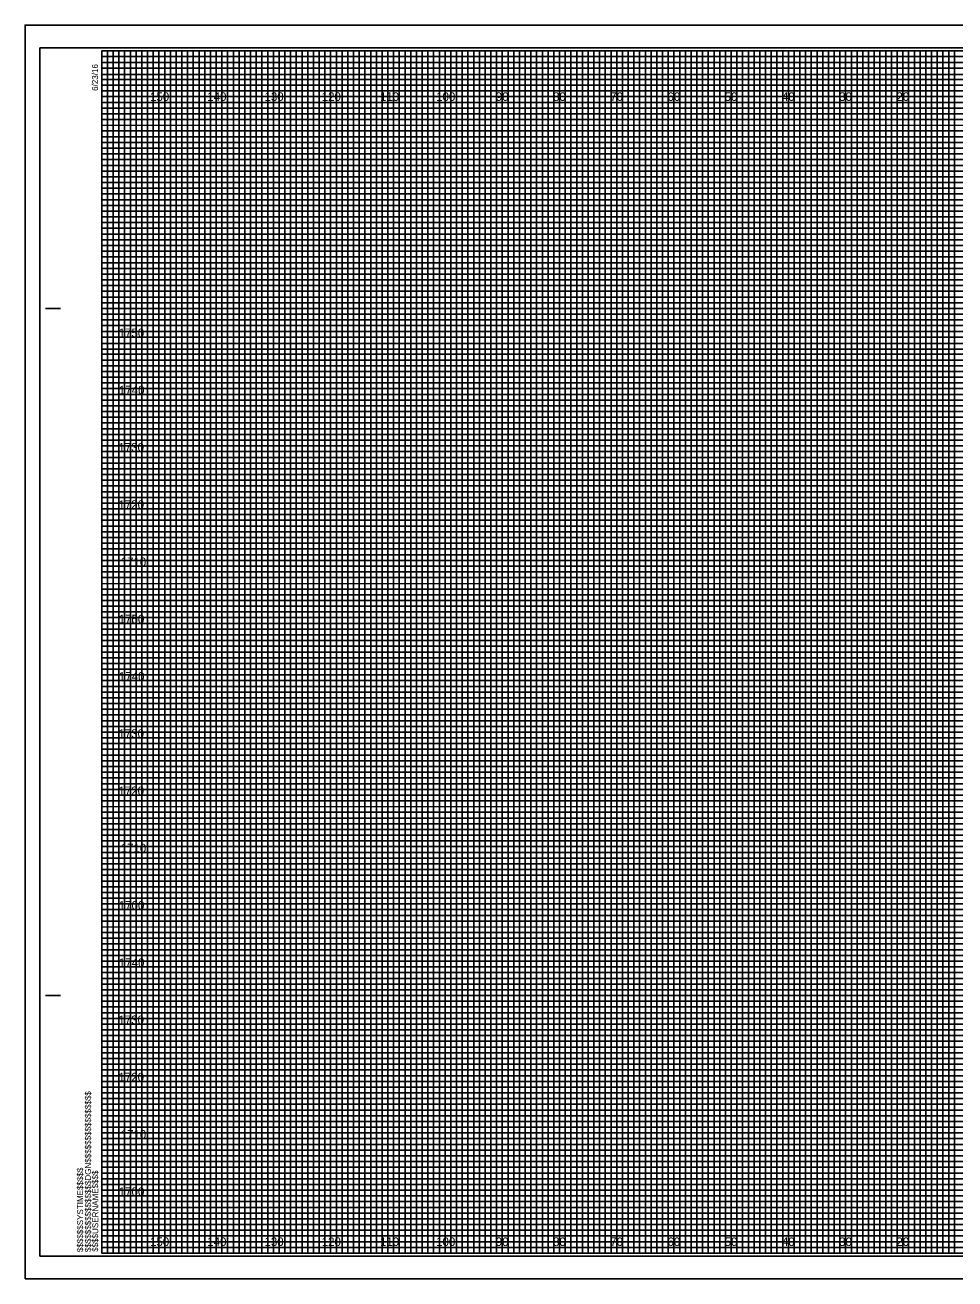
# Model space of a CAD drawing. Extents: x -15 to 323, y -5 to 6170.
# Drawn here: x -13.4 to 149.1, y 655.5 to 874.5 of the extents above; entities that cross this region are included whole.
import ezdxf

# ---------------------------------------------------------------- set-up
doc = ezdxf.new("R2010")
doc.units = 0
for name, color, linetype in [('Prop XS DDE', 7, 'Continuous'), ('Prop XS DDE Slope Text', 7, 'Continuous'), ('Prop XS DDE Text', 7, 'Continuous'), ('Prop XS Earthwork Shape', 7, 'Continuous'), ('Prop XS Noise Wall', 7, 'Continuous'), ('Prop XS Retaining Wall', 7, 'Continuous'), ('Prop XS Station Labels', 7, 'Continuous'), ('Scratch_Level_3', 7, 'Continuous'), ('Scratch_Level_7', 7, 'Continuous'), ('Scratch_Level_8', 7, 'Continuous'), ('Sheet Cross Section Grid Minor 1 CELL', 7, 'Continuous')]:
    doc.layers.add(name, color=color, linetype=linetype)

msp = doc.modelspace()

# ---------------------------------------------------------------- linework, layer by layer
at = {"layer": 'Prop XS DDE'}
msp.add_lwpolyline([(-13.4, 655.5), (323.3, 655.5), (323.3, 874.5), (-13.4, 874.5)], close=True, dxfattribs=at)
at = {"layer": 'Prop XS DDE Slope Text'}
msp.add_lwpolyline([(-10.8, 659.5), (322.4, 659.5), (322.4, 870.5), (-10.8, 870.5)], close=True, dxfattribs=at)
at = {"layer": 'Prop XS DDE Text'}
for p, q in [((10, 660), (10, 870)), ((20, 660), (20, 870)), ((30, 660), (30, 870)), ((40, 660), (40, 870)), ((50, 660), (50, 870)), ((60, 660), (60, 870)), ((70, 660), (70, 870)), ((80, 660), (80, 870)), ((90, 660), (90, 870)), ((100, 660), (100, 870)), ((110, 660), (110, 870)), ((120, 660), (120, 870)), ((130, 660), (130, 870)), ((140, 660), (140, 870)), ((0, 860), (320, 860)), ((0, 850), (320, 850)), ((0, 840), (320, 840)), ((0, 830), (320, 830)), ((0, 820), (320, 820)), ((0, 810), (320, 810)), ((0, 800), (320, 800)), ((0, 790), (320, 790)), ((0, 780), (320, 780)), ((0, 770), (320, 770)), ((0, 760), (320, 760)), ((0, 750), (320, 750)), ((0, 740), (320, 740)), ((0, 730), (320, 730)), ((0, 720), (320, 720)), ((0, 710), (320, 710)), ((0, 700), (320, 700)), ((0, 690), (320, 690)), ((0, 680), (320, 680)), ((0, 670), (320, 670))]:
    msp.add_line(p, q, dxfattribs=at)
at = {"layer": 'Prop XS Earthwork Shape'}
for p, q in [((10, 870), (0, 870)), ((10, 660), (10, 870)), ((30, 870), (20, 870)), ((20, 870), (20, 660)), ((30, 660), (30, 870)), ((50, 870), (40, 870)), ((40, 870), (40, 660)), ((50, 660), (50, 870)), ((70, 870), (60, 870)), ((60, 870), (60, 660)), ((70, 660), (70, 870)), ((90, 870), (80, 870)), ((80, 870), (80, 660)), ((90, 660), (90, 870)), ((110, 870), (100, 870)), ((100, 870), (100, 660)), ((110, 660), (110, 870)), ((130, 870), (120, 870)), ((120, 870), (120, 660)), ((130, 660), (130, 870)), ((150, 870), (140, 870)), ((140, 870), (140, 660)), ((20, 660), (10, 660)), ((40, 660), (30, 660)), ((60, 660), (50, 660)), ((80, 660), (70, 660)), ((100, 660), (90, 660)), ((120, 660), (110, 660)), ((140, 660), (130, 660))]:
    msp.add_line(p, q, dxfattribs=at)
for points in [[(0, 860), (320, 860), (320, 850), (0, 850)], [(0, 840), (320, 840), (320, 830), (0, 830)], [(0, 820), (320, 820), (320, 810), (0, 810)], [(0, 800), (320, 800), (320, 790), (0, 790)], [(0, 780), (320, 780), (320, 770), (0, 770)], [(0, 760), (320, 760), (320, 750), (0, 750)], [(0, 740), (320, 740), (320, 730), (0, 730)], [(0, 720), (320, 720), (320, 710), (0, 710)], [(0, 700), (320, 700), (320, 690), (0, 690)], [(0, 680), (320, 680), (320, 670), (0, 670)]]:
    msp.add_lwpolyline(points, dxfattribs=at)
at = {"layer": 'Prop XS Noise Wall'}
for p, q in [((-9.8, 825), (-7.3, 825)), ((-9.7, 825), (-7.2, 825)), ((-9.8, 705), (-7.3, 705)), ((-9.7, 705), (-7.2, 705)), ((0, 660), (0, 660)), ((0, 660), (0, 660)), ((0, 660), (0, 660)), ((0, 660), (0, 660)), ((0, 660), (0, 660)), ((0, 660), (0, 660)), ((0, 660), (0, 660))]:
    msp.add_line(p, q, dxfattribs=at)
msp.add_lwpolyline([(320, 870), (0, 870), (0, 660), (320, 660)], close=True, dxfattribs=at)
at = {"layer": 'Prop XS Retaining Wall'}
for points in [[(0, 660), (1, 660), (1, 870), (2, 870), (2, 660)], [(2, 660), (3, 660), (3, 870), (4, 870), (4, 660)], [(5, 660), (6, 660), (6, 870), (7, 870), (7, 660)], [(7, 660), (8, 660), (8, 870), (9, 870), (9, 660)], [(10, 660), (11, 660), (11, 870), (12, 870), (12, 660)], [(12, 660), (13, 660), (13, 870), (14, 870), (14, 660)], [(15, 660), (16, 660), (16, 870), (17, 870), (17, 660)], [(17, 660), (18, 660), (18, 870), (19, 870), (19, 660)], [(20, 660), (21, 660), (21, 870), (22, 870), (22, 660)], [(22, 660), (23, 660), (23, 870), (24, 870), (24, 660)], [(25, 660), (26, 660), (26, 870), (27, 870), (27, 660)], [(27, 660), (28, 660), (28, 870), (29, 870), (29, 660)], [(30, 660), (31, 660), (31, 870), (32, 870), (32, 660)], [(32, 660), (33, 660), (33, 870), (34, 870), (34, 660)], [(35, 660), (36, 660), (36, 870), (37, 870), (37, 660)], [(37, 660), (38, 660), (38, 870), (39, 870), (39, 660)], [(40, 660), (41, 660), (41, 870), (42, 870), (42, 660)], [(42, 660), (43, 660), (43, 870), (44, 870), (44, 660)], [(45, 660), (46, 660), (46, 870), (47, 870), (47, 660)], [(47, 660), (48, 660), (48, 870), (49, 870), (49, 660)], [(50, 660), (51, 660), (51, 870), (52, 870), (52, 660)], [(52, 660), (53, 660), (53, 870), (54, 870), (54, 660)], [(55, 660), (56, 660), (56, 870), (57, 870), (57, 660)], [(57, 660), (58, 660), (58, 870), (59, 870), (59, 660)], [(60, 660), (61, 660), (61, 870), (62, 870), (62, 660)], [(62, 660), (63, 660), (63, 870), (64, 870), (64, 660)], [(65, 660), (66, 660), (66, 870), (67, 870), (67, 660)], [(67, 660), (68, 660), (68, 870), (69, 870), (69, 660)], [(70, 660), (71, 660), (71, 870), (72, 870), (72, 660)], [(72, 660), (73, 660), (73, 870), (74, 870), (74, 660)], [(75, 660), (76, 660), (76, 870), (77, 870), (77, 660)], [(77, 660), (78, 660), (78, 870), (79, 870), (79, 660)], [(80, 660), (81, 660), (81, 870), (82, 870), (82, 660)], [(82, 660), (83, 660), (83, 870), (84, 870), (84, 660)], [(85, 660), (86, 660), (86, 870), (87, 870), (87, 660)], [(87, 660), (88, 660), (88, 870), (89, 870), (89, 660)], [(90, 660), (91, 660), (91, 870), (92, 870), (92, 660)], [(92, 660), (93, 660), (93, 870), (94, 870), (94, 660)], [(95, 660), (96, 660), (96, 870), (97, 870), (97, 660)], [(97, 660), (98, 660), (98, 870), (99, 870), (99, 660)], [(100, 660), (101, 660), (101, 870), (102, 870), (102, 660)], [(102, 660), (103, 660), (103, 870), (104, 870), (104, 660)], [(105, 660), (106, 660), (106, 870), (107, 870), (107, 660)], [(107, 660), (108, 660), (108, 870), (109, 870), (109, 660)], [(110, 660), (111, 660), (111, 870), (112, 870), (112, 660)], [(112, 660), (113, 660), (113, 870), (114, 870), (114, 660)], [(115, 660), (116, 660), (116, 870), (117, 870), (117, 660)], [(117, 660), (118, 660), (118, 870), (119, 870), (119, 660)], [(120, 660), (121, 660), (121, 870), (122, 870), (122, 660)], [(122, 660), (123, 660), (123, 870), (124, 870), (124, 660)], [(125, 660), (126, 660), (126, 870), (127, 870), (127, 660)], [(127, 660), (128, 660), (128, 870), (129, 870), (129, 660)], [(130, 660), (131, 660), (131, 870), (132, 870), (132, 660)], [(132, 660), (133, 660), (133, 870), (134, 870), (134, 660)], [(135, 660), (136, 660), (136, 870), (137, 870), (137, 660)], [(137, 660), (138, 660), (138, 870), (139, 870), (139, 660)], [(140, 660), (141, 660), (141, 870), (142, 870), (142, 660)], [(142, 660), (143, 660), (143, 870), (144, 870), (144, 660)], [(145, 660), (146, 660), (146, 870), (147, 870), (147, 660)], [(147, 660), (148, 660), (148, 870), (149, 870), (149, 660)]]:
    msp.add_lwpolyline(points, dxfattribs=at)
at = {"layer": 'Prop XS Station Labels'}
for points in [[(0, 870), (5, 870), (5, 660), (15, 660), (15, 870), (25, 870), (25, 660), (35, 660), (35, 870), (45, 870), (45, 660), (55, 660), (55, 870), (65, 870), (65, 660), (75, 660), (75, 870), (85, 870), (85, 660), (95, 660), (95, 870), (105, 870), (105, 660), (115, 660), (115, 870), (125, 870), (125, 660), (135, 660), (135, 870), (145, 870), (145, 660), (155, 660)], [(0, 865), (275, 865)], [(0, 845), (320, 845), (320, 855), (0, 855)], [(0, 825), (320, 825), (320, 835), (0, 835)], [(0, 805), (320, 805), (320, 815), (0, 815)], [(0, 785), (320, 785), (320, 795), (0, 795)], [(0, 765), (320, 765), (320, 775), (0, 775)], [(0, 745), (320, 745), (320, 755), (0, 755)], [(0, 725), (320, 725), (320, 735), (0, 735)], [(0, 705), (320, 705), (320, 715), (0, 715)], [(0, 685), (320, 685), (320, 695), (0, 695)], [(0, 665), (320, 665), (320, 675), (0, 675)]]:
    msp.add_lwpolyline(points, dxfattribs=at)
at = {"layer": 'Scratch_Level_7'}
for p, q in [((323.3, 874.5), (-13.4, 874.5)), ((-13.4, 874.5), (-13.4, 655.5)), ((-13.4, 655.5), (323.3, 655.5))]:
    msp.add_line(p, q, dxfattribs=at)
at = {"layer": 'Sheet Cross Section Grid Minor 1 CELL'}
for p, q in [((0, 869), (260, 869)), ((260, 867.98), (0, 867.98)), ((0, 867.98), (0, 867)), ((0, 867), (260, 867)), ((260, 865.89), (0, 865.89)), ((0, 865.89), (0, 864)), ((0, 864), (320, 864))]:
    msp.add_line(p, q, dxfattribs=at)
for points in [[(0, 863), (270, 863), (320, 863), (320, 862), (0, 862)], [(0, 861), (320, 861), (320, 859), (0, 859)], [(0, 858), (320, 858), (320, 857), (0, 856.98)], [(0, 856), (320, 856), (320, 854), (0, 854)], [(0, 853), (320, 853), (320, 852), (0, 852)], [(0, 851), (320, 851), (320, 849), (0, 849)], [(0, 848), (320, 848), (320, 847), (0, 847)], [(0, 846), (320, 846), (320, 844), (0, 844)], [(0, 843), (320, 843), (320, 842), (0, 842)], [(0, 841), (320, 841), (320, 839), (0, 839)], [(0, 838), (320, 838), (320, 837), (0, 837)], [(0, 836), (320, 836), (320, 833.95), (320, 833), (320, 832), (0, 832)], [(0, 834), (320, 834), (320, 833), (0, 833)], [(0, 831), (320, 831), (320, 829), (0, 829.03)], [(0, 829.03), (320, 829), (320, 828), (0, 828)], [(0, 827), (320, 827), (320, 826), (0, 826)], [(0, 824), (320, 824), (320, 823), (0, 823)], [(0, 822), (320, 822), (320, 821), (0, 821)], [(-0.07, 818.89), (320, 818.89), (320, 817.88), (-0.07, 817.88)], [(0, 817), (320, 817), (320, 816), (0, 816)], [(0, 814), (320, 814), (320, 813), (0, 813)], [(0, 812), (320, 812), (320, 811), (0, 811)], [(0, 809), (320, 809), (320, 808), (0, 808)], [(0, 807), (320, 807), (320, 806), (0, 806)], [(0, 804), (320, 804), (320, 803), (0, 803)], [(0, 802), (320, 802), (320, 801), (0, 801)], [(0, 799), (320, 799), (319.99, 797.98), (0, 798)], [(0, 797), (320, 797), (320, 796), (0, 796)], [(0, 794), (320, 794), (320, 793), (0, 793)], [(0, 792), (320, 792), (320, 791), (0, 791)], [(0, 789), (320, 789), (320, 788), (0, 788)], [(0, 787), (320, 787), (320, 786), (0, 786)], [(0, 784), (320, 784), (320, 783), (0, 783)], [(0, 782), (320, 782), (320, 781), (0, 781)], [(0, 779), (320, 779), (320, 778), (0, 778)], [(0, 776.99), (320.07, 776.91), (320, 776), (0, 776)], [(0, 774), (320, 774), (320, 773), (0, 773)], [(0, 772), (320, 772), (320, 771), (0, 771)], [(0, 769), (320, 769), (320, 768), (0, 768)], [(0, 767), (320, 767), (320, 766), (0, 766)], [(0, 764), (320, 764), (320, 763), (0, 763)], [(0, 762), (320, 762), (320, 761), (0, 761)], [(0, 759), (320, 759), (320, 758), (0, 758)], [(0, 757), (320, 757), (320, 756), (0, 756)], [(0, 754), (320, 754), (320, 753), (0, 753)], [(0, 752), (320, 752), (320, 751), (0, 751)], [(0, 749), (320, 749), (320, 748), (0, 748)], [(0, 747), (320, 747), (320, 746), (0, 746)], [(0, 744), (320, 744), (320, 743), (0, 743)], [(0, 742), (320, 742), (320, 741), (0, 741)], [(0, 739), (320, 739), (319.99, 737.98), (0, 738)], [(0, 737), (320, 737), (320, 736), (0, 736)], [(0, 734), (320, 734), (320, 733), (0, 733)], [(0, 732), (320, 732), (320, 731), (0, 731)], [(0, 729), (320, 729), (320, 728), (0, 728)], [(0, 727), (320, 727), (320, 726), (0, 726)], [(0, 724), (320, 724), (320, 723), (0, 723)], [(0, 722), (320, 722), (320, 721), (0, 721)], [(0, 719), (320, 719), (320, 718), (0, 718)], [(0, 716.99), (320.07, 716.91), (320, 716), (0, 716)], [(0, 714), (320, 714), (320, 713), (0, 713)], [(0, 712), (320, 712), (320, 711), (0, 711)], [(0, 709), (320, 709), (320, 708), (0, 708)], [(0, 707), (320, 707), (320, 706), (0, 706)], [(0, 704), (320, 704), (320, 703), (0, 703)], [(0, 702), (320, 702), (320, 701), (0, 701)], [(0, 699), (320, 699), (320, 698), (0, 698)], [(0, 697), (320, 697), (320, 696), (0, 696)], [(0, 694), (320, 694), (320, 693), (0, 693)], [(0, 692), (320, 692), (320, 691), (0, 691)], [(0, 689), (320, 689), (320, 688), (0, 688)], [(0, 687), (320, 687), (320, 686), (0, 686)], [(0, 684), (320, 684), (320, 683), (0, 683)], [(0, 682), (320, 682), (320, 681), (0, 681)], [(0, 679), (320, 679), (320, 678), (0, 678)], [(0, 677), (320, 677), (320, 676), (0, 676)], [(0, 674), (320, 674), (320, 673), (0, 673)], [(0, 672), (320, 672), (320, 671), (0, 671)], [(0, 669), (320, 669), (320, 668), (0, 668)], [(0, 667), (320, 667), (320, 666), (0, 666)], [(0, 664), (320, 664), (320, 663), (0, 663)], [(0, 662), (320, 662), (320, 661), (0, 661)]]:
    msp.add_lwpolyline(points, dxfattribs=at)

# ---------------------------------------------------------------- texts
at = {"layer": 'Prop XS Noise Wall'}
for s, p in [('6/23/16', (-0.65, 863)), ('$$$$$$$$$$$$$$$$DGN$$$$$$$$$$$$$$$$', (-1.88, 660.18)), ('$$$$$$SYSTIME$$$$$', (-3.26, 660.18)), ('$$$$USERNAME$$$$', (-0.62, 660.23))]:
    msp.add_text(s, height=1.05, rotation=90, dxfattribs=at).set_placement(p)
at = {"layer": 'Scratch_Level_3'}
for s, p in [('1750', (2.96, 820)), ('1740', (3, 810)), ('1730', (2.92, 800)), ('1720', (2.93, 790)), ('1710', (3.31, 780)), ('1750', (2.96, 770)), ('1700', (2.98, 770)), ('1740', (3, 760)), ('1730', (2.92, 750)), ('1720', (2.93, 740)), ('1710', (3.31, 730)), ('1700', (2.98, 720)), ('1740', (3, 710)), ('1730', (2.92, 700)), ('1720', (2.93, 690)), ('1710', (3.31, 680)), ('1700', (2.98, 670))]:
    msp.add_text(s, height=1.5, dxfattribs=at).set_placement(p)
at = {"layer": 'Scratch_Level_8'}
for s, p in [('150', (8.44, 861.25)), ('140', (18.44, 861.25)), ('130', (28.44, 861.25)), ('120', (38.44, 861.25)), ('110', (48.62, 861.25)), ('100', (58.44, 861.25)), ('90', (68.86, 861.25)), ('80', (78.86, 861.25)), ('70', (88.86, 861.25)), ('60', (98.86, 861.25)), ('50', (108.86, 861.25)), ('40', (118.86, 861.25)), ('30', (128.86, 861.25)), ('20', (138.86, 861.25)), ('150', (8.44, 661.25)), ('140', (18.44, 661.25)), ('130', (28.44, 661.25)), ('120', (38.44, 661.25)), ('110', (48.62, 661.25)), ('100', (58.44, 661.25)), ('90', (68.86, 661.25)), ('80', (78.86, 661.25)), ('70', (88.86, 661.25)), ('60', (98.86, 661.25)), ('50', (108.86, 661.25)), ('40', (118.86, 661.25)), ('30', (128.86, 661.25)), ('20', (138.86, 661.25))]:
    msp.add_text(s, height=1.5, dxfattribs=at).set_placement(p)

doc.saveas('drawing.dxf')
